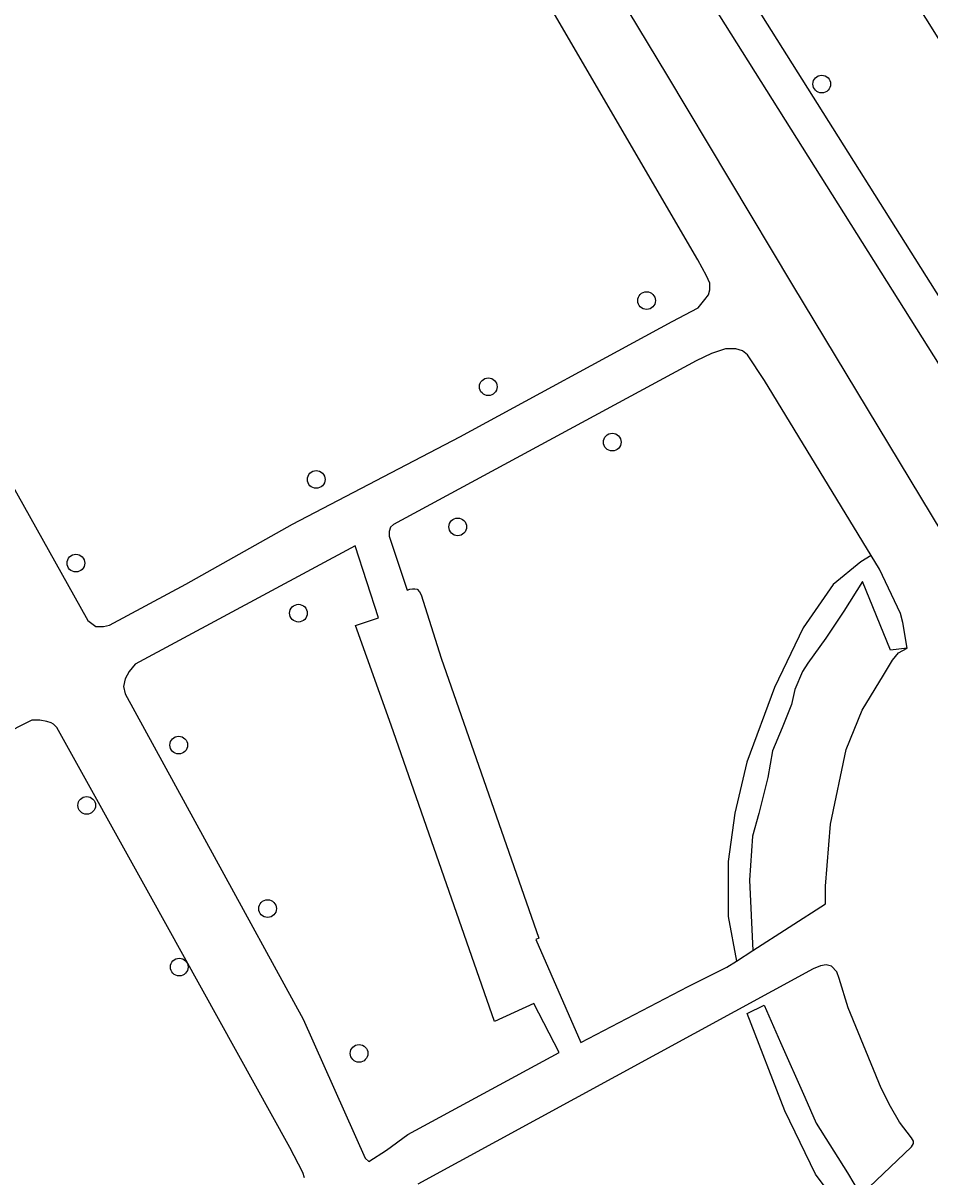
# Model space of a CAD drawing. Extents: x 163010 to 163853, y 382793 to 383982.
# Drawn here: x 163447.8 to 163497.9, y 383091.5 to 383155.2 of the extents above; entities that cross this region are included whole.
import ezdxf

# ---------------------------------------------------------------- set-up
doc = ezdxf.new("R2010")
doc.units = 0
for name, color, linetype in [('IMGEO_Boom', 7, 'Continuous'), ('IMGEO_Groenvoorziening', 7, 'Continuous'), ('IMGEO_Haag', 7, 'Continuous'), ('IMGEO_Hek', 7, 'Continuous'), ('IMGEO_Voetpad_gesloten', 7, 'Continuous')]:
    doc.layers.add(name, color=color, linetype=linetype)

msp = doc.modelspace()

# ---------------------------------------------------------------- linework, layer by layer
at = {"layer": 'IMGEO_Boom'}
for centre in [(163491.933, 383151.866), (163482.255, 383139.898), (163473.511, 383135.14), (163480.361, 383132.079), (163464.004, 383130.015), (163471.82, 383127.397), (163450.728, 383125.393), (163463.025, 383122.627), (163456.409, 383115.338), (163451.324, 383112.008), (163461.318, 383106.301), (163456.437, 383103.072), (163466.372, 383098.303)]:
    msp.add_circle(centre, 0.489, dxfattribs=at)
at = {"layer": 'IMGEO_Groenvoorziening'}
for points in [[(163448.47, 383219.382), (163509.255, 383122.906)], [(163507.75, 383121.545), (163447.879, 383216.74)]]:
    msp.add_lwpolyline(points, dxfattribs=at)
at = {"layer": 'IMGEO_Haag'}
for points in [[(163494.663, 383125.813), (163494.101, 383125.47), (163492.559, 383124.209), (163490.912, 383121.809), (163489.331, 383118.523), (163487.789, 383114.389), (163487.139, 383111.575), (163486.771, 383108.912), (163486.771, 383105.864), (163487.218, 383103.398)], [(163496.647, 383120.69), (163495.739, 383120.577), (163494.189, 383124.38), (163493.156, 383122.734), (163492.157, 383121.238), (163491.171, 383119.865), (163490.861, 383119.406), (163490.446, 383118.41), (163490.259, 383117.573), (163489.74, 383116.288), (163489.207, 383115.022), (163488.948, 383113.553), (163488.45, 383111.562), (163488.107, 383110.312), (163487.94, 383107.871), (163488.117, 383103.978)], [(163493.066, 383089.648), (163491.585, 383091.618), (163489.886, 383095.119), (163487.819, 383100.505), (163488.751, 383100.96), (163489.662, 383098.896), (163490.99, 383095.885), (163491.624, 383094.449), (163493.353, 383091.707), (163494.048, 383090.52)]]:
    msp.add_lwpolyline(points, dxfattribs=at)
at = {"layer": 'IMGEO_Hek'}
msp.add_lwpolyline([(163507.75, 383121.545), (163447.879, 383216.74)], dxfattribs=at)
at = {"layer": 'IMGEO_Voetpad_gesloten'}
for points in [[(163447.383, 383211.442), (163450.141, 383207.424), (163455.403, 383198.833), (163467.222, 383179.175), (163472.26, 383170.797), (163483.359, 383152.387), (163490.316, 383140.745), (163499.163, 383126.105), (163501.638, 383121.66), (163502.242, 383120.576), (163502.94, 383119.643), (163503.374, 383118.482), (163504.195, 383116.02), (163505.064, 383113.32), (163505.821, 383110.267), (163505.821, 383108.743), (163505.121, 383106.668), (163504.622, 383105.102)], [(163514.914, 383128.02), (163471.916, 383196.595)], [(163451.396, 383122.218), (163451.825, 383121.883), (163452.254, 383121.883), (163452.581, 383121.964), (163456.809, 383124.222), (163462.695, 383127.539), (163471.93, 383132.379), (163483.666, 383138.745), (163485.097, 383139.493), (163485.467, 383139.954), (163485.669, 383140.216), (163485.75, 383140.487), (163485.75, 383140.868), (163485.559, 383141.271), (163485.083, 383142.159), (163474.719, 383159.954), (163467.824, 383171.793), (163466.577, 383173.855), (163466.412, 383173.962), (163466.155, 383174.049), (163465.856, 383174.114), (163465.599, 383174.114), (163449.669, 383165.471), (163433.25, 383156.513)], [(163432.987, 383155.122), (163451.396, 383122.218)], [(163494.663, 383125.813), (163488.77, 383135.484), (163487.833, 383136.911), (163487.556, 383137.119), (163487.188, 383137.235), (163486.619, 383137.235), (163485.85, 383136.977), (163485, 383136.578), (163468.275, 383127.519), (163468.118, 383127.374), (163468.041, 383127.14), (163468.041, 383126.889), (163469.032, 383123.89), (163469.185, 383123.948), (163469.332, 383123.976), (163469.446, 383123.981), (163469.59, 383123.949), (163469.715, 383123.808), (163469.799, 383123.637), (163470.913, 383120.143), (163476.296, 383104.663), (163476.138, 383104.591), (163478.629, 383098.905), (163484.545, 383101.99), (163486.697, 383103.061), (163487.218, 383103.398)], [(163467.449, 383122.362), (163466.163, 383126.352), (163454.001, 383119.807), (163453.67, 383119.403), (163453.453, 383118.998), (163453.364, 383118.581), (163453.459, 383118.164), (163463.282, 383100.183), (163466.713, 383092.508), (163466.918, 383092.32), (163467.882, 383092.954), (163469.07, 383093.82), (163477.43, 383098.349), (163476.02, 383101.062), (163473.85, 383100.057), (163468.153, 383116.437), (163466.178, 383121.952), (163467.449, 383122.362)], [(163496.647, 383120.69), (163496.413, 383122.118), (163496.289, 383122.611), (163495.126, 383125.052), (163494.663, 383125.813)], [(163488.117, 383103.978), (163492.135, 383106.574), (163492.135, 383107.55), (163492.41, 383110.965), (163493.281, 383115.087), (163494.165, 383117.267), (163495.337, 383119.193), (163495.85, 383120.022), (163496.178, 383120.44), (163496.647, 383120.69)], [(163463.359, 383091.427), (163463.27, 383091.713), (163462.549, 383093.092), (163454.761, 383107.161), (163449.676, 383116.307), (163449.492, 383116.501), (163449.361, 383116.569), (163449.129, 383116.642), (163448.734, 383116.716), (163448.452, 383116.716), (163448.299, 383116.716), (163447.558, 383116.342), (163434.977, 383109.579), (163416.134, 383099.181), (163415.272, 383098.796), (163414.97, 383098.552), (163414.86, 383098.418), (163414.86, 383098.332), (163415.417, 383097.124), (163419.218, 383089.935)], [(163487.218, 383103.398), (163488.117, 383103.978)], [(163494.55, 383090.91), (163496.895, 383093.143), (163497.004, 383093.325), (163497.004, 383093.443), (163496.889, 383093.63), (163496.231, 383094.501), (163495.726, 383095.374), (163495.221, 383096.383), (163493.398, 383100.811), (163492.895, 383102.439), (163492.766, 383102.809), (163492.481, 383103.123), (163492.179, 383103.2), (163491.873, 383103.139), (163491.465, 383102.977), (163469.627, 383091.079)]]:
    msp.add_lwpolyline(points, dxfattribs=at)

doc.saveas('drawing.dxf')
